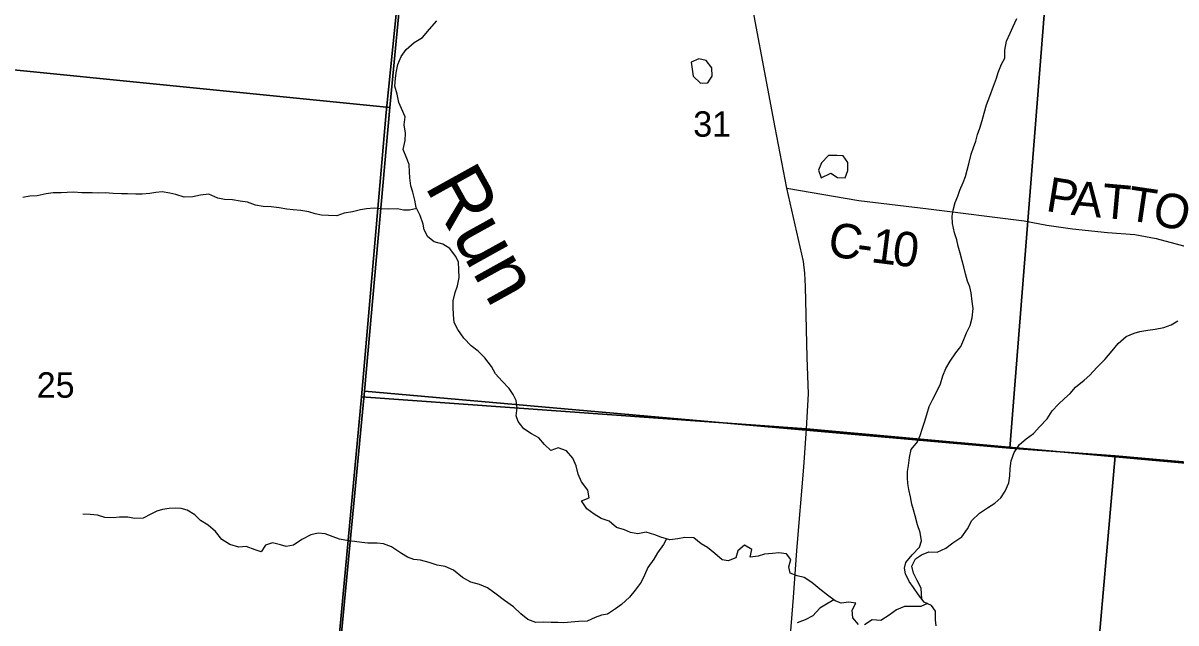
# Model space of a CAD drawing. Extents: x 1715311 to 2083412, y 146837 to 553079.
# Drawn here: x 1950768 to 1960786, y 377700 to 382918 of the extents above; entities that cross this region are included whole.
import ezdxf

# ---------------------------------------------------------------- set-up
doc = ezdxf.new("R2010")
doc.units = 0
for name, color, linetype in [('GM_X_County_Road', 7, 'Continuous'), ('GM_X_County_Road_Text', 7, 'Continuous'), ('GM_X_Minor_Lake', 7, 'Continuous'), ('GM_X_Minor_River', 7, 'Continuous'), ('GM_X_Minor_River_Text', 7, 'Continuous'), ('GM_X_Section', 7, 'Continuous'), ('GM_X_Section_Text', 7, 'Continuous'), ('GM_X_State_Route', 7, 'Continuous'), ('GM_X_Township', 7, 'Continuous')]:
    doc.layers.add(name, color=color, linetype=linetype)

msp = doc.modelspace()

# ---------------------------------------------------------------- linework, layer by layer
at = {"layer": 'GM_X_County_Road'}
msp.add_lwpolyline([(1957404, 381482), (1958031, 381374), (1958637, 381301), (1959468, 381197), (1959664, 381161), (1959887, 381128), (1960192, 381096), (1960430, 381078), (1960613, 381045), (1961027, 380934)], dxfattribs=at)
at = {"layer": 'GM_X_Minor_Lake'}
for points in [[(1956738, 382430), (1956756, 382457), (1956754, 382527), (1956705, 382593), (1956641, 382605), (1956575, 382578)], [(1956575, 382578), (1956590, 382455), (1956656, 382395), (1956718, 382399), (1956738, 382430)], [(1957787, 381767), (1957767, 381767), (1957707, 381701), (1957681, 381637), (1957702, 381571), (1957786, 381613)], [(1957786, 381613), (1957846, 381574), (1957912, 381572), (1957934, 381634), (1957935, 381706), (1957895, 381762), (1957839, 381767), (1957787, 381767)]]:
    msp.add_lwpolyline(points, dxfattribs=at)
at = {"layer": 'GM_X_Minor_River'}
for points in [[(1954171, 381378), (1954155, 381448), (1954137, 381502), (1954128, 381571), (1954126, 381623), (1954122, 381687), (1954096, 381755), (1954072, 381819), (1954087, 381895), (1954091, 381959), (1954081, 382031), (1954089, 382101), (1954058, 382175), (1954034, 382228), (1954018, 382298), (1953998, 382370), (1954003, 382436), (1954011, 382486), (1954025, 382558), (1954055, 382628), (1954097, 382688), (1954168, 382748), (1954238, 382793), (1954300, 382863), (1954364, 382937)], [(1958881, 381033), (1958862, 381093), (1958844, 381175), (1958842, 381239), (1958850, 381291), (1958868, 381357), (1958891, 381411), (1958909, 381465), (1958937, 381531), (1958957, 381583), (1958973, 381639), (1958986, 381693), (1959008, 381777), (1959028, 381835), (1959046, 381891), (1959062, 381949), (1959083, 382003), (1959103, 382069), (1959121, 382133), (1959141, 382205), (1959169, 382283), (1959200, 382369), (1959226, 382437), (1959240, 382487), (1959270, 382561), (1959298, 382613), (1959299, 382683), (1959313, 382761), (1959345, 382831), (1959369, 382883), (1959404, 382957)], [(1954189, 381304), (1954125, 381290), (1954073, 381291), (1954021, 381301), (1953947, 381299), (1953879, 381301), (1953819, 381307), (1953753, 381302), (1953699, 381294), (1953631, 381276), (1953559, 381264), (1953495, 381240), (1953423, 381243), (1953361, 381247), (1953305, 381259), (1953251, 381275), (1953183, 381287), (1953114, 381294), (1953060, 381300), (1952994, 381310), (1952924, 381318), (1952854, 381322), (1952788, 381333), (1952718, 381359), (1952654, 381369), (1952588, 381381), (1952518, 381382), (1952461, 381394), (1952381, 381428), (1952309, 381420), (1952243, 381405), (1952167, 381403), (1952095, 381425), (1952043, 381437), (1951977, 381451), (1951923, 381444), (1951869, 381434), (1951803, 381430), (1951749, 381430), (1951675, 381432), (1951623, 381433), (1951552, 381435), (1951482, 381441), (1951426, 381439), (1951370, 381441), (1951278, 381440), (1951206, 381448), (1951152, 381444), (1951098, 381442), (1951030, 381441), (1950970, 381433), (1950890, 381415), (1950826, 381411), (1950766, 381401)], [(1958029, 377686), (1957979, 377744), (1957973, 377810), (1958005, 377872), (1957943, 377882), (1957877, 377873), (1957825, 377893), (1957758, 377941), (1957692, 377995), (1957622, 378052), (1957556, 378096), (1957494, 378110), (1957433, 378134), (1957423, 378187), (1957441, 378251), (1957401, 378301), (1957335, 378309), (1957279, 378305), (1957211, 378299), (1957157, 378281), (1957085, 378272), (1957100, 378340), (1957036, 378376), (1956978, 378326), (1956962, 378266), (1956895, 378240), (1956844, 378250), (1956780, 378305), (1956716, 378355), (1956662, 378389), (1956598, 378439), (1956519, 378442), (1956459, 378432), (1956389, 378422), (1956311, 378446), (1956259, 378465), (1956183, 378489), (1956111, 378475), (1956047, 378487), (1955995, 378510), (1955925, 378530), (1955860, 378586), (1955792, 378608), (1955732, 378647), (1955666, 378693), (1955622, 378761), (1955688, 378787), (1955677, 378855), (1955621, 378927), (1955593, 378995), (1955574, 379065), (1955544, 379134), (1955490, 379196), (1955418, 379222), (1955354, 379200), (1955300, 379251), (1955249, 379309), (1955187, 379345), (1955119, 379389), (1955071, 379451), (1955054, 379502), (1955062, 379570), (1955054, 379636), (1955028, 379686), (1954992, 379738), (1954931, 379804), (1954873, 379867), (1954839, 379929), (1954780, 380005), (1954724, 380065), (1954662, 380109), (1954598, 380176), (1954547, 380252), (1954515, 380312), (1954509, 380380), (1954505, 380446), (1954506, 380502), (1954524, 380574), (1954544, 380632), (1954558, 380704), (1954556, 380772), (1954553, 380841), (1954527, 380891), (1954477, 380957), (1954415, 380993), (1954341, 381015), (1954284, 381058), (1954254, 381118), (1954244, 381168), (1954218, 381244), (1954185, 381314), (1954171, 381378)], [(1958704, 377676), (1958698, 377726), (1958696, 377802), (1958663, 377852), (1958597, 377882), (1958549, 377943), (1958505, 378007), (1958469, 378059), (1958436, 378127), (1958426, 378177), (1958438, 378227), (1958494, 378293), (1958558, 378359), (1958575, 378415), (1958565, 378487), (1958539, 378553), (1958519, 378631), (1958506, 378683), (1958490, 378734), (1958480, 378796), (1958464, 378862), (1958456, 378914), (1958453, 378966), (1958453, 379016), (1958461, 379068), (1958471, 379140), (1958485, 379208), (1958540, 379276), (1958564, 379330), (1958584, 379394), (1958600, 379446), (1958622, 379512), (1958641, 379582), (1958673, 379646), (1958707, 379712), (1958741, 379780), (1958761, 379848), (1958788, 379914), (1958824, 379976), (1958874, 380050), (1958918, 380104), (1958942, 380164), (1958966, 380222), (1958997, 380287), (1959015, 380355), (1959023, 380436), (1959015, 380496), (1959008, 380572), (1958994, 380622), (1958976, 380674), (1958958, 380736), (1958944, 380796), (1958929, 380848), (1958911, 380916), (1958895, 380978), (1958881, 381033)], [(1958577, 377907), (1958573, 378001), (1958537, 378069), (1958506, 378133), (1958490, 378193), (1958524, 378257), (1958576, 378291), (1958638, 378319), (1958712, 378316), (1958786, 378350), (1958848, 378396), (1958926, 378450), (1958975, 378518), (1959013, 378592), (1959079, 378656), (1959149, 378701), (1959213, 378743), (1959265, 378789), (1959303, 378847), (1959334, 378919), (1959344, 378979), (1959346, 379043), (1959354, 379111), (1959380, 379181), (1959427, 379251), (1959485, 379301), (1959547, 379349), (1959603, 379409), (1959667, 379476), (1959711, 379546), (1959766, 379604), (1959818, 379652), (1959868, 379696), (1959912, 379752), (1959988, 379812), (1960038, 379854), (1960098, 379921), (1960169, 379991), (1960231, 380067), (1960283, 380129), (1960355, 380191), (1960423, 380219), (1960473, 380235), (1960543, 380246), (1960607, 380254), (1960681, 380270), (1960745, 380292), (1960803, 380328)], [(1956359, 378431), (1956332, 378382), (1956280, 378310), (1956248, 378256), (1956196, 378181), (1956168, 378115), (1956138, 378055), (1956087, 377985), (1956037, 377923), (1955967, 377859), (1955917, 377823), (1955847, 377777), (1955795, 377767), (1955739, 377746), (1955671, 377714), (1955595, 377712), (1955531, 377706), (1955467, 377702), (1955415, 377705), (1955357, 377705), (1955289, 377707), (1955225, 377705), (1955153, 377729), (1955094, 377780), (1955030, 377840), (1954952, 377894), (1954878, 377949), (1954805, 378005), (1954733, 378035), (1954659, 378055), (1954587, 378094), (1954507, 378158), (1954436, 378192), (1954366, 378202), (1954296, 378227), (1954222, 378245), (1954164, 378251), (1954110, 378273), (1954056, 378304), (1953969, 378362), (1953901, 378388), (1953845, 378394), (1953765, 378393), (1953711, 378399), (1953649, 378407), (1953595, 378415), (1953519, 378429), (1953463, 378450), (1953394, 378474), (1953332, 378480), (1953270, 378466), (1953190, 378427), (1953119, 378377), (1953055, 378365), (1953004, 378379), (1952936, 378397), (1952876, 378377), (1952838, 378318), (1952784, 378336), (1952708, 378364), (1952642, 378360), (1952564, 378382), (1952494, 378427), (1952441, 378495), (1952377, 378549), (1952309, 378590), (1952261, 378640), (1952193, 378680), (1952142, 378696), (1952090, 378698), (1952038, 378695), (1951980, 378687), (1951930, 378671), (1951878, 378645), (1951812, 378611), (1951736, 378609), (1951678, 378620), (1951606, 378620), (1951550, 378614), (1951480, 378618), (1951416, 378638), (1951350, 378643), (1951288, 378645)], [(1957814, 377901), (1957751, 377863), (1957691, 377829), (1957631, 377763), (1957565, 377728), (1957495, 377700)], [(1958626, 377869), (1958569, 377844), (1958503, 377843), (1958427, 377843), (1958359, 377815), (1958293, 377769), (1958222, 377721), (1958147, 377728), (1958080, 377684)]]:
    msp.add_lwpolyline(points, dxfattribs=at)
at = {"layer": 'GM_X_Section'}
for points in [[(1949095, 388231), (1954468, 387809), (1954218, 384945), (1953956, 382183), (1948626, 382716)], [(1954218, 384945), (1957016, 384791), (1959756, 384455), (1959343, 379221), (1953734, 379717), (1953956, 382183)], [(1959756, 384455), (1965243, 384014), (1964933, 378739), (1960259, 379152), (1959343, 379221)], [(1948626, 382716), (1953956, 382183), (1953734, 379717), (1953472, 376942), (1948176, 377474)], [(1959343, 379221), (1960259, 379152), (1959801, 373922), (1953239, 374434), (1953472, 376942), (1953734, 379717)], [(1960259, 379152), (1964933, 378739), (1965523, 378701), (1965082, 373496), (1959801, 373922)]]:
    msp.add_lwpolyline(points, close=True, dxfattribs=at)
at = {"layer": 'GM_X_State_Route'}
msp.add_lwpolyline([(1957404, 377200), (1957463, 377920), (1957491, 378331), (1957552, 379054), (1957576, 379388), (1957593, 379694), (1957583, 380008), (1957568, 380627), (1957560, 380743), (1957550, 380845), (1957404, 381482), (1957305, 382009), (1957041, 383415)], dxfattribs=at)
at = {"layer": 'GM_X_Township'}
for points in [[(1933970, 394880), (1942568, 394010), (1943459, 393869), (1944226, 393809), (1947535, 393607), (1949530, 393454), (1954591, 393055), (1954944, 393040), (1954847, 392205), (1954822, 391904), (1954756, 391177), (1954712, 390316), (1954179, 384547), (1954169, 384420), (1954163, 384351), (1954148, 384242), (1954131, 384197), (1953922, 382139), (1953709, 379667), (1953358, 375895)], [(1970494, 378230), (1965504, 378667), (1965054, 378699), (1964907, 378710), (1963404, 378864), (1962883, 378907), (1957576, 379388), (1953709, 379667), (1953922, 382139), (1954131, 384197), (1954148, 384242), (1954163, 384351), (1954169, 384420), (1954179, 384547), (1954712, 390316)], [(1953358, 375895), (1953709, 379667), (1957576, 379388), (1962883, 378907), (1963404, 378864), (1964907, 378710), (1965054, 378699), (1965504, 378667), (1970494, 378230), (1975651, 377844), (1976132, 377779), (1982964, 377254)]]:
    msp.add_lwpolyline(points, dxfattribs=at)

# ---------------------------------------------------------------- texts
at = {"layer": 'GM_X_County_Road_Text'}
for s, rotation, p in [('P', 350.7759, (1959647, 381285)), ('A', 354.4996, (1959868, 381250)), ('T', 354.8347, (1960133, 381225)), ('T', 351.5614, (1960352, 381205)), ('O', 346.5778, (1960567, 381173)), ('C', 350.6224, (1957750, 380897)), ('1', 352.8611, (1958128, 380839)), ('0', 353.0365, (1958312, 380816)), ('-', 352.2945, (1958002, 380856))]:
    msp.add_text(s, height=300, rotation=rotation, dxfattribs=at).set_placement(p)
at = {"layer": 'GM_X_Minor_River_Text'}
msp.add_text('Run', height=499.9, rotation=299.0231, dxfattribs=at).set_placement((1954254, 381500))
at = {"layer": 'GM_X_Section_Text'}
for s, p in [('31', (1956592, 381929)), ('25', (1950887, 379659))]:
    msp.add_text(s, height=221, rotation=0, dxfattribs=at).set_placement(p)

doc.saveas('drawing.dxf')
